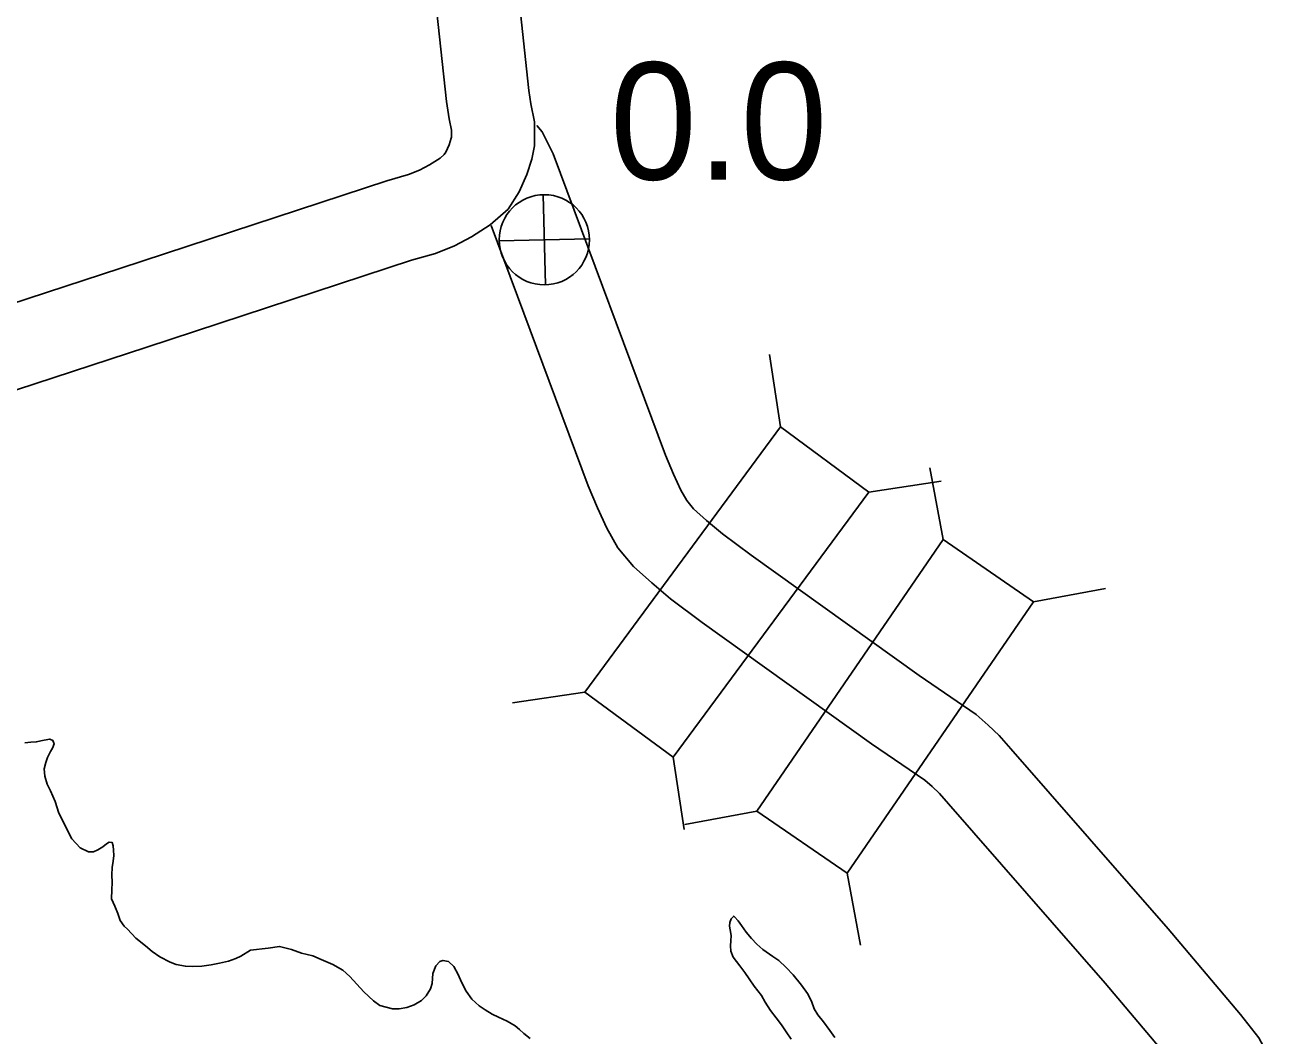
# Model space of a CAD drawing. Extents: x -939622 to -934222, y 1383701 to 1385301.
# Drawn here: x -936542.3 to -936528.63, y 1384703.11 to 1384714.05 of the extents above; entities that cross this region are included whole.
import ezdxf

# ---------------------------------------------------------------- set-up
doc = ezdxf.new("R2010")
doc.units = 0
for name, color, linetype in [('Level 10', 7, 'Continuous'), ('Level 20', 7, 'Continuous'), ('Level 25', 7, 'Continuous'), ('Level 26', 7, 'Continuous'), ('Level 9', 7, 'Continuous')]:
    doc.layers.add(name, color=color, linetype=linetype)

msp = doc.modelspace()

# ---------------------------------------------------------------- linework, layer by layer
at = {"layer": 'Level 10'}
for points in [[(-936545.29, 1384710.103), (-936541.261, 1384711.418), (-936538.382, 1384712.363), (-936538.148, 1384712.43), (-936538.029, 1384712.478), (-936537.921, 1384712.535), (-936537.807, 1384712.607), (-936537.761, 1384712.648), (-936537.744, 1384712.675), (-936537.709, 1384712.752), (-936537.686, 1384712.826), (-936537.684, 1384712.835), (-936537.684, 1384712.913), (-936537.709, 1384713.035), (-936537.738, 1384713.22), (-936537.875, 1384714.491), (-936537.928, 1384714.976), (-936537.936, 1384715.249), (-936537.948, 1384715.526), (-936537.98, 1384716.644)], [(-936545.008, 1384709.248), (-936540.981, 1384710.563), (-936538.117, 1384711.503), (-936537.857, 1384711.577), (-936537.65, 1384711.66), (-936537.468, 1384711.756), (-936537.264, 1384711.886), (-936537.071, 1384712.057), (-936536.95, 1384712.245), (-936536.867, 1384712.431), (-936536.814, 1384712.599), (-936536.784, 1384712.741), (-936536.783, 1384713.001), (-936536.823, 1384713.195), (-936536.846, 1384713.34), (-936536.98, 1384714.588), (-936537.029, 1384715.038), (-936537.037, 1384715.282), (-936537.048, 1384715.558), (-936537.08, 1384716.67)], [(-936536.76, 1384712.962), (-936536.702, 1384712.893), (-936536.583, 1384712.657), (-936535.368, 1384709.395), (-936535.28, 1384709.188), (-936535.201, 1384709.016), (-936535.137, 1384708.904), (-936535.063, 1384708.815), (-936534.921, 1384708.688), (-936534.751, 1384708.542), (-936534.439, 1384708.312), (-936532.62, 1384707.009), (-936532.005, 1384706.587), (-936531.874, 1384706.471), (-936531.756, 1384706.36), (-936531.629, 1384706.217), (-936529.925, 1384704.268), (-936529.143, 1384703.343), (-936528.945, 1384703.089), (-936528.792, 1384702.806), (-936528.575, 1384702.449)], [(-936537.253, 1384711.878), (-936536.204, 1384709.063), (-936536.103, 1384708.824), (-936536.002, 1384708.605), (-936535.881, 1384708.391), (-936535.712, 1384708.188), (-936535.514, 1384708.011), (-936535.313, 1384707.838), (-936534.968, 1384707.583), (-936533.137, 1384706.272), (-936532.56, 1384705.877), (-936532.481, 1384705.807), (-936532.402, 1384705.732), (-936532.304, 1384705.622), (-936530.607, 1384703.681), (-936529.842, 1384702.776), (-936529.701, 1384702.596), (-936529.573, 1384702.358), (-936529.341, 1384701.977), (-936527.773, 1384699.462)]]:
    msp.add_lwpolyline(points, dxfattribs=at)
at = {"layer": 'Level 20'}
for p, q in [((-936534.123, 1384709.7), (-936534.242, 1384710.483)), ((-936534.123, 1384709.7), (-936536.239, 1384706.831)), ((-936533.167, 1384708.995), (-936534.123, 1384709.7)), ((-936532.361, 1384708.481), (-936532.506, 1384709.259)), ((-936533.167, 1384708.995), (-936532.384, 1384709.113)), ((-936535.282, 1384706.126), (-936533.167, 1384708.995)), ((-936532.361, 1384708.481), (-936534.378, 1384705.543)), ((-936531.382, 1384707.808), (-936532.361, 1384708.481)), ((-936531.382, 1384707.808), (-936530.603, 1384707.953)), ((-936533.399, 1384704.87), (-936531.382, 1384707.808)), ((-936536.239, 1384706.831), (-936537.022, 1384706.713)), ((-936536.239, 1384706.831), (-936535.282, 1384706.126)), ((-936535.282, 1384706.126), (-936535.164, 1384705.343)), ((-936534.378, 1384705.543), (-936535.157, 1384705.398)), ((-936534.378, 1384705.543), (-936533.399, 1384704.87)), ((-936533.399, 1384704.87), (-936533.254, 1384704.091))]:
    msp.add_line(p, q, dxfattribs=at)
at = {"layer": 'Level 26'}
for p, q in [((-936536.667, 1384711.237), (-936536.69, 1384712.213)), ((-936536.19, 1384711.736), (-936537.166, 1384711.714))]:
    msp.add_line(p, q, dxfattribs=at)
msp.add_circle((-936536.678, 1384711.725), 0.488, dxfattribs=at)
at = {"layer": 'Level 9'}
for points in [[(-936536.9, 1384703.136), (-936536.947, 1384703.18), (-936536.993, 1384703.217), (-936537.082, 1384703.269), (-936537.173, 1384703.314), (-936537.243, 1384703.345), (-936537.32, 1384703.391), (-936537.384, 1384703.434), (-936537.462, 1384703.507), (-936537.525, 1384703.595), (-936537.576, 1384703.69), (-936537.611, 1384703.773), (-936537.656, 1384703.859), (-936537.715, 1384703.914), (-936537.775, 1384703.927), (-936537.811, 1384703.914), (-936537.851, 1384703.868), (-936537.885, 1384703.786), (-936537.894, 1384703.677), (-936537.91, 1384703.619), (-936537.958, 1384703.543), (-936538.008, 1384703.493), (-936538.087, 1384703.445), (-936538.165, 1384703.416), (-936538.251, 1384703.404), (-936538.32, 1384703.402), (-936538.457, 1384703.44), (-936538.527, 1384703.489), (-936538.633, 1384703.588), (-936538.707, 1384703.67), (-936538.782, 1384703.752), (-936538.859, 1384703.822), (-936538.969, 1384703.882), (-936539.094, 1384703.935), (-936539.185, 1384703.977), (-936539.306, 1384704.004), (-936539.416, 1384704.045), (-936539.543, 1384704.078), (-936539.668, 1384704.059), (-936539.857, 1384704.038), (-936539.963, 1384703.974), (-936540.016, 1384703.949), (-936540.096, 1384703.919), (-936540.195, 1384703.898), (-936540.284, 1384703.88), (-936540.386, 1384703.865), (-936540.491, 1384703.859), (-936540.563, 1384703.863), (-936540.663, 1384703.884), (-936540.73, 1384703.906), (-936540.84, 1384703.966), (-936540.923, 1384704.023), (-936540.997, 1384704.084), (-936541.101, 1384704.168), (-936541.189, 1384704.265), (-936541.226, 1384704.297), (-936541.27, 1384704.358), (-936541.296, 1384704.436), (-936541.328, 1384704.513), (-936541.364, 1384704.593), (-936541.358, 1384704.69), (-936541.355, 1384704.771), (-936541.36, 1384704.852), (-936541.357, 1384704.933), (-936541.347, 1384705), (-936541.337, 1384705.063), (-936541.342, 1384705.12), (-936541.346, 1384705.165), (-936541.356, 1384705.201), (-936541.389, 1384705.206), (-936541.419, 1384705.19), (-936541.457, 1384705.156), (-936541.513, 1384705.124), (-936541.557, 1384705.102), (-936541.614, 1384705.1), (-936541.703, 1384705.145), (-936541.793, 1384705.242), (-936541.838, 1384705.331), (-936541.883, 1384705.423), (-936541.934, 1384705.52), (-936541.974, 1384705.645), (-936542.025, 1384705.761), (-936542.058, 1384705.835), (-936542.085, 1384705.922), (-936542.093, 1384706), (-936542.074, 1384706.067), (-936542.055, 1384706.124), (-936542.024, 1384706.188), (-936542.001, 1384706.225), (-936541.984, 1384706.271), (-936541.998, 1384706.307), (-936542.031, 1384706.321), (-936542.091, 1384706.31), (-936542.177, 1384706.292), (-936542.237, 1384706.287), (-936542.3, 1384706.282)], [(-936533.535, 1384703.092), (-936533.586, 1384703.169), (-936533.658, 1384703.263), (-936533.717, 1384703.339), (-936533.756, 1384703.404), (-936533.785, 1384703.484), (-936533.83, 1384703.57), (-936533.896, 1384703.658), (-936533.986, 1384703.77), (-936534.061, 1384703.849), (-936534.141, 1384703.925), (-936534.206, 1384703.968), (-936534.313, 1384704.046), (-936534.378, 1384704.104), (-936534.434, 1384704.165), (-936534.493, 1384704.233), (-936534.544, 1384704.306), (-936534.581, 1384704.356), (-936534.619, 1384704.4), (-936534.628, 1384704.406), (-936534.654, 1384704.375), (-936534.671, 1384704.336), (-936534.673, 1384704.299), (-936534.665, 1384704.257), (-936534.657, 1384704.198), (-936534.659, 1384704.14), (-936534.663, 1384704.086), (-936534.658, 1384704.026), (-936534.635, 1384703.961), (-936534.563, 1384703.867), (-936534.507, 1384703.796), (-936534.462, 1384703.728), (-936534.406, 1384703.649), (-936534.328, 1384703.546), (-936534.289, 1384703.475), (-936534.229, 1384703.383), (-936534.17, 1384703.307), (-936534.11, 1384703.228), (-936534.06, 1384703.154), (-936534.006, 1384703.074)], [(-936536.833, 1384703.081), (-936536.9, 1384703.136)]]:
    msp.add_lwpolyline(points, dxfattribs=at)

# ---------------------------------------------------------------- texts
at = {"layer": 'Level 25'}
msp.add_text('0.0', height=1.2672, dxfattribs=at).set_placement((-936535.969, 1384712.377))

doc.saveas('drawing.dxf')
